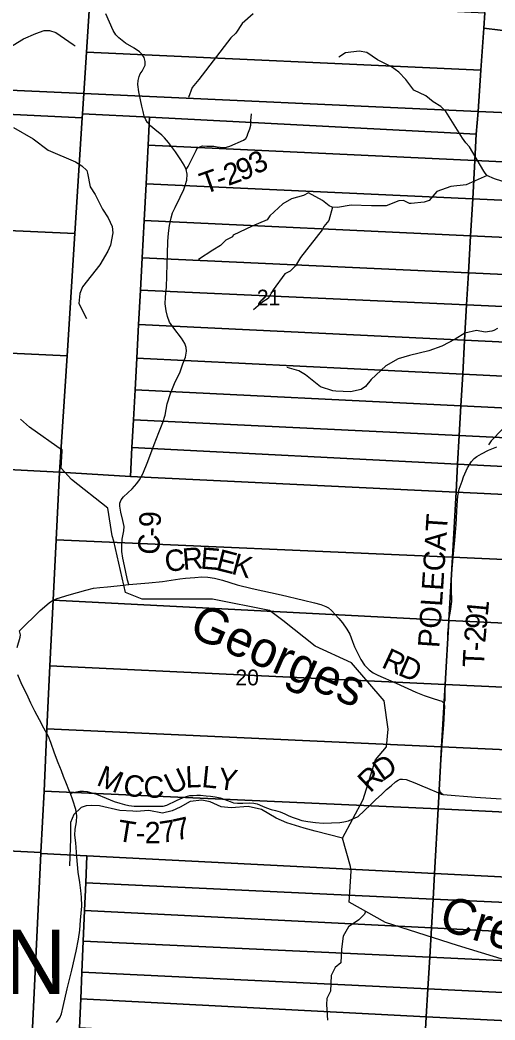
# Model space of a CAD drawing. Extents: x 1878108 to 2183446, y 146837 to 508383.
# Drawn here: x 2057897 to 2064537, y 311060 to 325046 of the extents above; entities that cross this region are included whole.
import ezdxf

# ---------------------------------------------------------------- set-up
doc = ezdxf.new("R2010")
doc.units = 0
for name, color, linetype in [('GM_X_County_Road', 7, 'Continuous'), ('GM_X_County_Road_Text', 7, 'Continuous'), ('GM_X_Minor_River', 7, 'Continuous'), ('GM_X_Minor_River_Text', 7, 'Continuous'), ('GM_X_Section', 7, 'Continuous'), ('GM_X_Section_Text', 7, 'Continuous'), ('GM_X_Township_Road', 7, 'Continuous'), ('GM_X_Township_Road_Text', 7, 'Continuous'), ('GM_X_Township_Text', 7, 'Continuous')]:
    doc.layers.add(name, color=color, linetype=linetype)

msp = doc.modelspace()

# ---------------------------------------------------------------- linework, layer by layer
at = {"layer": 'GM_X_County_Road'}
for points in [[(2060220, 322957), (2060220, 322957), (2060190, 323016), (2060146, 323089), (2060071, 323202), (2059975, 323331), (2059919, 323400), (2059880, 323437), (2059783, 323513), (2059726, 323562), (2059681, 323610), (2059656, 323650), (2059635, 323703), (2059620, 323766), (2059600, 323841), (2059556, 324042), (2059543, 324144), (2059548, 324201), (2059561, 324258), (2059579, 324294), (2059604, 324330), (2059620, 324356), (2059645, 324414), (2059648, 324465), (2059635, 324520), (2059602, 324569), (2059568, 324601), (2059494, 324652), (2059371, 324724), (2059279, 324795), (2059237, 324837), (2059198, 324899), (2059096, 325132)], [(2059418, 317153), (2059400, 317210), (2059370, 317345), (2059336, 317518), (2059319, 317611), (2059319, 317704), (2059326, 317783), (2059348, 317901), (2059352, 317964), (2059336, 318047), (2059307, 318162), (2059292, 318245), (2059293, 318289), (2059312, 318335), (2059342, 318379), (2059464, 318487), (2059531, 318562), (2059568, 318615), (2059613, 318697), (2059684, 318871), (2059774, 319110), (2059840, 319275), (2059895, 319417), (2059926, 319517), (2059956, 319679), (2060003, 319821), (2060066, 319986), (2060129, 320113), (2060175, 320235), (2060209, 320329), (2060226, 320412), (2060221, 320466), (2060199, 320522), (2060154, 320594), (2060047, 320737), (2059989, 320821), (2059959, 320899), (2059938, 320976), (2059927, 321075), (2059931, 321169), (2059945, 321316), (2059949, 321465), (2059952, 321640), (2059959, 321775), (2059964, 321946), (2059975, 322066), (2059988, 322172), (2060008, 322278), (2060030, 322349), (2060065, 322422), (2060137, 322568), (2060186, 322676), (2060208, 322730), (2060231, 322807), (2060232, 322888), (2060220, 322957)], [(2057890, 316502), (2058177, 316785), (2058303, 316895), (2058353, 316926), (2058415, 316956), (2058584, 317007), (2058817, 317073), (2058926, 317099), (2059015, 317111), (2059120, 317120), (2059256, 317132), (2059418, 317153), (2059696, 317175), (2059891, 317194), (2060129, 317229), (2060209, 317241), (2060341, 317250), (2060437, 317256), (2060523, 317254), (2060618, 317241), (2060728, 317209), (2060933, 317147), (2061144, 317096), (2061546, 317005), (2061861, 316930), (2062012, 316895), (2062104, 316869), (2062172, 316843), (2062210, 316825), (2062253, 316788), (2062304, 316729), (2062355, 316675), (2062404, 316615), (2062465, 316524), (2062507, 316454), (2062546, 316353), (2062575, 316281), (2062609, 316202), (2062661, 316100), (2062712, 316022), (2062777, 315956), (2062832, 315916), (2062899, 315882), (2063155, 315769), (2063432, 315645), (2063545, 315598), (2063685, 315553), (2063793, 315521), (2063820, 315491), (2063832, 315455), (2063815, 315188), (2063796, 314913), (2063785, 314769), (2063761, 314438), (2063756, 314356), (2063756, 314293), (2063768, 314251), (2063814, 314213), (2064264, 314177), (2064622, 314151)], [(2057855, 316270), (2057900, 316415), (2057902, 316449), (2057890, 316502)], [(2058408, 311025), (2058453, 311092), (2058475, 311145), (2058500, 311249), (2058557, 311494), (2058623, 311757), (2058684, 312022), (2058716, 312191), (2058732, 312318), (2058744, 312455), (2058759, 312653), (2058756, 312778), (2058748, 312873), (2058731, 312983), (2058710, 313129), (2058691, 313344), (2058676, 313536), (2058662, 313646), (2058669, 313730), (2058686, 313830), (2058691, 313915), (2058677, 314006), (2058637, 314133), (2058602, 314228), (2058581, 314279), (2058549, 314362), (2058505, 314467), (2058475, 314546), (2058432, 314657), (2058379, 314793), (2058327, 314940), (2058294, 315024), (2058232, 315141), (2058170, 315257), (2058103, 315381), (2058048, 315492), (2057993, 315619), (2057924, 315753), (2057868, 315888)]]:
    msp.add_lwpolyline(points, dxfattribs=at)
at = {"layer": 'GM_X_Minor_River'}
for points in [[(2061156, 325131), (2061003, 324999), (2060912, 324863), (2060844, 324795), (2060397, 324213), (2060306, 324103), (2060254, 323962)], [(2057193, 324117), (2057289, 324307), (2057369, 324409), (2057433, 324459), (2057600, 324510), (2057803, 324696), (2057944, 324782), (2058120, 324858), (2058236, 324897), (2058309, 324901), (2058397, 324870), (2058642, 324701), (2058670, 324684)], [(2064722, 322763), (2064528, 322823), (2064425, 322870), (2064380, 322932), (2064181, 323272), (2064129, 323328), (2064083, 323393), (2063850, 323766), (2063781, 323836), (2063671, 323903), (2063569, 323984), (2063401, 324063), (2063293, 324216), (2063194, 324315), (2063092, 324390), (2062896, 324487), (2062744, 324590), (2062638, 324612), (2062448, 324585), (2062355, 324527)], [(2057806, 323541), (2058082, 323382), (2058292, 323224), (2058671, 323060), (2058761, 323005), (2058829, 322939), (2058841, 322904), (2058880, 322711), (2058950, 322605), (2059049, 322399), (2059129, 322278), (2059184, 322156), (2059194, 322071), (2059161, 321897), (2059127, 321815), (2059014, 321620), (2058772, 321312), (2058734, 321222), (2058721, 321083), (2058826, 320870)], [(2064427, 322871), (2064133, 322740), (2063922, 322719), (2063726, 322646), (2063617, 322523), (2063547, 322500), (2063366, 322480), (2063340, 322479), (2063256, 322523), (2063194, 322515), (2063014, 322448), (2062811, 322445), (2062525, 322458), (2062336, 322425), (2062262, 322427), (2062220, 322445), (2062126, 322520), (2061929, 322628), (2061860, 322592), (2061694, 322544), (2061569, 322474), (2061388, 322305), (2061350, 322249), (2061143, 322161), (2060878, 322038), (2060868, 322012), (2060776, 321966), (2060700, 321894), (2060591, 321828), (2060392, 321697)], [(2062264, 322427), (2062213, 322243), (2062143, 322157), (2062121, 322113), (2061817, 321722), (2061746, 321608), (2061676, 321534), (2061599, 321494), (2061436, 321272), (2061367, 321150), (2061293, 321104), (2061160, 320990)], [(2066531, 321455), (2066435, 321415), (2066300, 321281), (2066202, 321248), (2066083, 321170), (2066035, 321114), (2065966, 320962), (2065952, 320797), (2065861, 320607), (2065790, 320497), (2065603, 320274), (2065524, 320233), (2065416, 320217), (2065234, 320172), (2065145, 320120), (2065093, 320032), (2065054, 319873), (2065044, 319845), (2064986, 319737), (2064901, 319661), (2064732, 319419), (2064641, 319321), (2064482, 319161), (2064448, 319105)], [(2064571, 320730), (2064523, 320704), (2064491, 320696), (2064399, 320678), (2064277, 320701), (2064114, 320667), (2063980, 320584), (2063795, 320482), (2063612, 320417), (2063344, 320352), (2063183, 320308), (2063011, 320209), (2062804, 320017), (2062725, 319919), (2062667, 319877), (2062518, 319847), (2062312, 319856), (2062272, 319860), (2062096, 319915), (2061890, 320085), (2061796, 320138), (2061630, 320187)], [(2058489, 319023), (2058030, 319351), (2057904, 319462)], [(2064685, 311896), (2064011, 312102), (2063006, 312422), (2062499, 312708), (2062528, 313141), (2062519, 313207), (2062407, 313603), (2062693, 314143), (2062866, 314700), (2063020, 314881), (2063045, 315128), (2062987, 315523), (2062533, 316056), (2062023, 316290), (2061572, 316646), (2061385, 316787), (2060587, 316946), (2059605, 316947), (2059372, 317039), (2059208, 317757), (2059185, 317831), (2059126, 318217), (2058617, 318618), (2058473, 318777), (2058486, 319021)], [(2062407, 313603), (2062022, 313703), (2061869, 313745), (2061625, 313817), (2061477, 313883), (2061271, 314006), (2061087, 314046), (2060847, 314025), (2060711, 314041), (2060555, 314109), (2060439, 314133), (2060276, 314115), (2060134, 314038), (2060022, 313984), (2059890, 313954), (2059698, 313990), (2059520, 313977), (2059472, 313979), (2059294, 313991), (2059010, 314057), (2058898, 314061), (2058824, 314057), (2058753, 314031), (2058649, 313936), (2058605, 313824), (2058603, 313593), (2058591, 313215)], [(2062728, 312578), (2062712, 312538), (2062632, 312459), (2062487, 312363), (2062415, 312234), (2062391, 312049), (2062381, 311861), (2062303, 311796), (2062249, 311684), (2062237, 311461), (2062185, 311360), (2062181, 311276), (2062197, 311059)]]:
    msp.add_lwpolyline(points, dxfattribs=at)
at = {"layer": 'GM_X_Section'}
for points in [[(2065434, 325724), (2065443, 325700), (2065472, 325599), (2065495, 325549), (2065521, 325500), (2065554, 325444), (2065583, 325403), (2065629, 325349), (2065671, 325300), (2065707, 325272), (2065296, 324821), (2064380, 324930), (2064395, 325148), (2064437, 325761)], [(2058871, 325317), (2058825, 324594), (2058788, 324017), (2056092, 324137), (2056173, 325449)], [(2058877, 325420), (2064395, 325148), (2064380, 324930), (2064340, 324344), (2058825, 324594), (2058871, 325317)], [(2058825, 324594), (2064340, 324344), (2064300, 323767), (2058788, 324017)], [(2058788, 324017), (2058770, 323734), (2058766, 323677), (2056072, 323806), (2056092, 324137)], [(2064300, 323767), (2064276, 323448), (2059708, 323685), (2058770, 323734), (2058788, 324017)], [(2056072, 323806), (2058766, 323677), (2058663, 322058), (2055971, 322181)], [(2059708, 323685), (2059688, 323296), (2059659, 322754), (2059632, 322240), (2059605, 321719), (2059581, 321269), (2059555, 320788), (2059530, 320315), (2059506, 319875), (2059483, 319456), (2059462, 319068), (2059440, 318660), (2058450, 318722), (2058554, 320350), (2058663, 322058), (2058766, 323677), (2058770, 323734)], [(2064276, 323448), (2064256, 323080), (2059688, 323296), (2059708, 323685)], [(2064300, 323767), (2066010, 323690), (2068483, 323577), (2069377, 323537), (2069379, 323521), (2069377, 323429), (2069369, 323365), (2069358, 323246), (2069352, 323110), (2069341, 322980), (2069332, 322840), (2064256, 323080), (2064276, 323448)], [(2059688, 323296), (2064256, 323080), (2064225, 322544), (2059659, 322754)], [(2064256, 323080), (2069332, 322840), (2069325, 322750), (2069318, 322684), (2069318, 322628), (2069318, 322502), (2069335, 322308), (2064225, 322544)], [(2064225, 322544), (2064196, 322028), (2059632, 322240), (2059659, 322754)], [(2069335, 322308), (2069343, 322236), (2069345, 322200), (2069347, 322168), (2069358, 322122), (2069362, 322086), (2069366, 322050), (2069360, 321988), (2069360, 321962), (2069358, 321922), (2069362, 321892), (2069368, 321862), (2069387, 321787), (2064196, 322028), (2064225, 322544)], [(2058663, 322058), (2058554, 320350), (2055865, 320474), (2055971, 322181)], [(2059632, 322240), (2064196, 322028), (2064167, 321509), (2059605, 321719)], [(2064196, 322028), (2069387, 321787), (2069395, 321756), (2069397, 321752), (2069405, 321724), (2069407, 321694), (2069413, 321670), (2069425, 321636), (2069464, 321516), (2069492, 321418), (2069498, 321396), (2069502, 321385), (2069514, 321345), (2069535, 321295), (2069550, 321262), (2064167, 321509)], [(2064167, 321509), (2064141, 321062), (2059581, 321269), (2059605, 321719)], [(2069550, 321262), (2069568, 321223), (2069539, 320816), (2064141, 321062), (2064167, 321509)], [(2059581, 321269), (2064141, 321062), (2064113, 320568), (2059555, 320788)], [(2064141, 321062), (2069539, 320816), (2069502, 320308), (2064113, 320568)], [(2064113, 320568), (2064086, 320091), (2059530, 320315), (2059555, 320788)], [(2069502, 320308), (2069468, 319827), (2064086, 320091), (2064113, 320568)], [(2055865, 320474), (2058554, 320350), (2058450, 318722), (2055761, 318863)], [(2059530, 320315), (2064086, 320091), (2064061, 319649), (2059506, 319875)], [(2064086, 320091), (2069468, 319827), (2069436, 319382), (2064061, 319649)], [(2064061, 319649), (2064038, 319233), (2059483, 319456), (2059506, 319875)], [(2069436, 319382), (2069406, 318971), (2064038, 319233), (2064061, 319649)], [(2059483, 319456), (2064038, 319233), (2064015, 318835), (2059462, 319068)], [(2064038, 319233), (2069406, 318971), (2069377, 318561), (2064015, 318835)], [(2055761, 318863), (2058450, 318722), (2058402, 317775), (2058360, 316930), (2058315, 316014), (2058274, 315133), (2058233, 314260), (2058190, 313401), (2052710, 313676), (2053038, 319027)], [(2064015, 318835), (2063993, 318442), (2059440, 318660), (2059462, 319068)], [(2069377, 318561), (2069350, 318188), (2063993, 318442), (2064015, 318835)], [(2058450, 318722), (2059440, 318660), (2063993, 318442), (2063941, 317533), (2058402, 317775)], [(2063993, 318442), (2069350, 318188), (2069304, 317291), (2063941, 317533)], [(2063941, 317533), (2063891, 316646), (2058360, 316930), (2058402, 317775)], [(2069304, 317291), (2069260, 316393), (2063891, 316646), (2063941, 317533)], [(2058360, 316930), (2063891, 316646), (2063840, 315752), (2058315, 316014)], [(2063891, 316646), (2069260, 316393), (2069214, 315503), (2063840, 315752)], [(2063840, 315752), (2063791, 314878), (2058274, 315133), (2058315, 316014)], [(2069214, 315503), (2069172, 314633), (2063791, 314878), (2063840, 315752)], [(2058274, 315133), (2063791, 314878), (2063742, 314011), (2058233, 314260)], [(2063791, 314878), (2069172, 314633), (2069127, 313746), (2063742, 314011)], [(2063742, 314011), (2063691, 313109), (2058833, 313355), (2058190, 313387), (2058190, 313401), (2058233, 314260)], [(2069127, 313746), (2069083, 312838), (2063691, 313109), (2063742, 314011)], [(2052710, 313676), (2058190, 313401), (2058190, 313387), (2057942, 308221), (2052416, 308472)], [(2058833, 313355), (2058817, 312978), (2058800, 312593), (2058781, 312164), (2058762, 311731), (2058747, 311358), (2058730, 310948), (2058714, 310570), (2058698, 310186), (2058683, 309814), (2058667, 309436), (2058650, 309024), (2058634, 308618), (2058616, 308191), (2057942, 308221), (2058190, 313387)], [(2063691, 313109), (2063671, 312752), (2058817, 312978), (2058833, 313355)], [(2069083, 312838), (2069068, 312503), (2063671, 312752), (2063691, 313109)], [(2058817, 312978), (2063671, 312752), (2063648, 312350), (2058800, 312593)], [(2063671, 312752), (2069068, 312503), (2069046, 312065), (2063648, 312350)], [(2063648, 312350), (2063624, 311937), (2058781, 312164), (2058800, 312593)], [(2069046, 312065), (2069027, 311681), (2063624, 311937), (2063648, 312350)], [(2058781, 312164), (2063624, 311937), (2063600, 311497), (2058762, 311731)], [(2063624, 311937), (2069027, 311681), (2069005, 311228), (2063600, 311497)], [(2063600, 311497), (2063577, 311104), (2058747, 311358), (2058762, 311731)], [(2069005, 311228), (2068986, 310839), (2063577, 311104), (2063600, 311497)], [(2058747, 311358), (2063577, 311104), (2063553, 310680), (2058730, 310948)], [(2063577, 311104), (2068986, 310839), (2068962, 310370), (2063553, 310680)]]:
    msp.add_lwpolyline(points, close=True, dxfattribs=at)
msp.add_lwpolyline([(2066010, 323690), (2064300, 323767), (2064340, 324344), (2064380, 324930), (2065296, 324821)], dxfattribs=at)
at = {"layer": 'GM_X_Township_Road'}
for points in [[(2060220, 322957), (2060250, 322998), (2060292, 323082), (2060328, 323155), (2060358, 323220), (2060374, 323253), (2060411, 323273), (2060450, 323284), (2060509, 323283), (2060608, 323279), (2060652, 323271), (2060695, 323266), (2060732, 323265), (2060784, 323269), (2060828, 323280), (2061023, 323364), (2061054, 323388), (2061071, 323419), (2061081, 323454), (2061109, 323524), (2061124, 323576), (2061126, 323636), (2061133, 323733)], [(2064246, 318914), (2064284, 318942), (2064347, 318980), (2064448, 319029), (2064563, 319076)], [(2063820, 315491), (2063841, 315527), (2063842, 315592), (2063839, 315671), (2063858, 316037), (2063878, 316328), (2063880, 316468), (2063885, 316565), (2063893, 316650), (2063913, 316777), (2063932, 316912), (2063931, 317084), (2063929, 317254), (2063942, 317420), (2063955, 317584), (2063975, 317768), (2063992, 317991), (2064006, 318261), (2064016, 318387), (2064038, 318483), (2064079, 318594), (2064097, 318658), (2064152, 318783), (2064210, 318870), (2064244, 318912), (2064246, 318914)], [(2058602, 314228), (2058641, 314243), (2058733, 314259), (2058785, 314259), (2058834, 314254), (2058902, 314239), (2058965, 314217), (2059102, 314160), (2059211, 314115), (2059294, 314091), (2059358, 314073), (2059420, 314061), (2059492, 314052), (2059599, 314050), (2059761, 314052), (2059844, 314051), (2059900, 314052), (2059949, 314066), (2060083, 314131), (2060176, 314171), (2060272, 314198), (2060319, 314201), (2060370, 314202), (2060420, 314202), (2060501, 314197), (2060562, 314192), (2060623, 314182), (2060693, 314168), (2060762, 314146), (2060835, 314115), (2060882, 314098), (2060936, 314092), (2061012, 314094), (2061101, 314098), (2061167, 314094), (2061212, 314082), (2061288, 314050), (2061341, 314028), (2061410, 314003), (2061467, 313991), (2061536, 313970), (2061598, 313943), (2061647, 313920), (2061700, 313897), (2061770, 313871), (2061839, 313851), (2061923, 313836), (2062028, 313821), (2062136, 313814), (2062250, 313816), (2062366, 313824), (2062423, 313831), (2062488, 313847), (2062622, 313907), (2062709, 313985), (2062800, 314076), (2062873, 314144), (2062951, 314212), (2063020, 314283), (2063085, 314335), (2063147, 314390), (2063183, 314414), (2063212, 314426), (2063246, 314430), (2063294, 314425), (2063355, 314400), (2063418, 314375), (2063513, 314336), (2063594, 314302), (2063746, 314237), (2063786, 314218), (2063814, 314213)]]:
    msp.add_lwpolyline(points, dxfattribs=at)

# ---------------------------------------------------------------- texts
at = {"layer": 'GM_X_County_Road_Text'}
for s, rotation, p in [('9', 89.8413, (2059865, 317953)), ('-', 87.4554, (2059859, 317817)), ('C', 84.8374, (2059836, 317556)), ('C', 7.5312, (2059939, 317322)), ('R', 4.7358, (2060179, 317354)), ('E', 355.2203, (2060412, 317374)), ('E', 345.7538, (2060622, 317358)), ('K', 345.0564, (2060839, 317303)), ('R', 335.1248, (2062936, 315999)), ('D', 336.3486, (2063165, 315893))]:
    msp.add_text(s, height=300, rotation=rotation, dxfattribs=at).set_placement(p)
at = {"layer": 'GM_X_Minor_River_Text'}
for s, rotation, p in [('Georges', 336.513, (2060237, 316443)), ('Creek', 342.5119, (2063731, 312339))]:
    msp.add_text(s, height=500, rotation=rotation, dxfattribs=at).set_placement(p)
at = {"layer": 'GM_X_Section_Text'}
for s, p in [('21', (2061207, 321053)), ('20', (2060908, 315740))]:
    msp.add_text(s, height=221, rotation=0, dxfattribs=at).set_placement(p)
at = {"layer": 'GM_X_Township_Road_Text'}
for s, rotation, p in [('9', 21.7794, (2060990, 322789)), ('3', 29.2522, (2061200, 322876)), ('T', 19.4514, (2060476, 322606)), ('2', 19.9272, (2060807, 322723)), ('-', 19.5512, (2060689, 322681)), ('POLECAT', 86.2391, (2063758, 316258)), ('1', 84.8114, (2064436, 316700)), ('9', 84.3811, (2064417, 316514)), ('2', 84.9299, (2064401, 316330)), ('T', 87.4192, (2064383, 315987)), ('-', 86.1958, (2064393, 316209)), ('D', 34.8944, (2062961, 314390)), ('M', 337.8591, (2058952, 314352)), ('U', 25.5339, (2060008, 314202)), ('L', 2.538, (2060215, 314308)), ('L', 354.1487, (2060428, 314319)), ('Y', 351.345, (2060647, 314296)), ('R', 43.4515, (2062791, 314228)), ('C', 350.7124, (2059324, 314209)), ('C', 1.1616, (2059627, 314165)), ('T', 350.8716, (2059242, 313568)), ('7', 8.6098, (2059873, 313535)), ('7', 12.6464, (2060078, 313567)), ('2', 0.4267, (2059641, 313530)), ('-', 0.5635, (2059518, 313528))]:
    msp.add_text(s, height=300, rotation=rotation, dxfattribs=at).set_placement(p)
at = {"layer": 'GM_X_Township_Text'}
msp.add_text('ADDISON', height=900, rotation=0, dxfattribs=at).set_placement((2053060, 311424))

doc.saveas('drawing.dxf')
